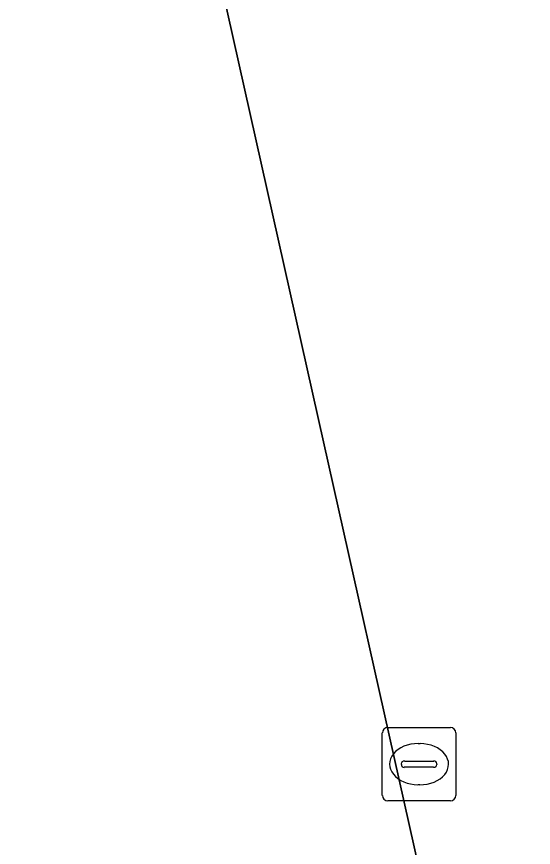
# Model space of a CAD drawing. Extents: x 160030 to 160839, y 385325 to 386450.
# Drawn here: x 160766.28 to 160773.31, y 385418.7 to 385430.01 of the extents above; entities that cross this region are included whole.
import ezdxf

# ---------------------------------------------------------------- set-up
doc = ezdxf.new("R2010")
doc.units = 0
for name, color, linetype in [('IMGEO_Kolk', 7, 'Continuous'), ('IMGEO_Parkeervlak_open', 7, 'Continuous'), ('IMGEO_Rijbaan_lokaal_open', 7, 'Continuous')]:
    doc.layers.add(name, color=color, linetype=linetype)

msp = doc.modelspace()

# ---------------------------------------------------------------- linework, layer by layer
at = {"layer": 'IMGEO_Kolk'}
for p, q in [((160771.333, 385420.331), (160772.185, 385420.331)), ((160771.258, 385419.405), (160771.258, 385420.257)), ((160772.259, 385420.257), (160772.259, 385419.405)), ((160771.746, 385420.111), (160771.771, 385420.111)), ((160771.517, 385419.825), (160771.517, 385419.837)), ((160771.56, 385419.874), (160771.958, 385419.874)), ((160772.001, 385419.837), (160772.001, 385419.825)), ((160771.955, 385419.788), (160771.557, 385419.788)), ((160771.769, 385419.551), (160771.744, 385419.551)), ((160772.185, 385419.331), (160771.333, 385419.331))]:
    msp.add_line(p, q, dxfattribs=at)
for points in [[(160771.333, 385420.331), (160772.185, 385420.331)], [(160771.258, 385419.405), (160771.258, 385420.257)], [(160772.259, 385420.257), (160772.259, 385419.405)], [(160772.185, 385419.331), (160771.333, 385419.331)]]:
    msp.add_lwpolyline(points, dxfattribs=at)
for centre, radius, start, end in [((160771.335, 385420.255), 0.0765, 91.552, 178.448), ((160771.335, 385420.255), 0.0765, 91.552, 178.448), ((160772.183, 385420.255), 0.0765, 1.552, 88.448), ((160772.183, 385420.255), 0.0765, 1.552, 88.448), ((160771.557, 385419.834), 0.0403, 85.8775, 175.7526), ((160771.554, 385419.824), 0.0366, 178.938, 274.7102), ((160771.958, 385419.831), 0.043, 264.8664, 352.4533), ((160771.962, 385419.836), 0.0386, 1.7309, 96.639), ((160771.335, 385419.407), 0.0765, 181.552, 268.448), ((160771.335, 385419.407), 0.0765, 181.552, 268.448), ((160772.183, 385419.407), 0.0765, 271.552, 358.448), ((160772.183, 385419.407), 0.0765, 271.552, 358.448)]:
    msp.add_arc(centre, radius, start, end, dxfattribs=at)
for centre, major_axis, ratio, start_param, end_param in [((160771.745, 385419.831), (-0.387, 0.002), 0.722429, 4.712389, 7.853982), ((160771.77, 385419.831), (-0.39, 0.002), 0.717154, 1.570796, 4.712389)]:
    msp.add_ellipse(centre, major_axis=major_axis, ratio=ratio, start_param=start_param, end_param=end_param, dxfattribs=at)
at = {"layer": 'IMGEO_Parkeervlak_open'}
for points in [[(160770.389, 385424.525), (160768.373, 385433.541), (160767.136, 385439.072), (160766.361, 385438.9), (160765.378, 385438.69), (160763.227, 385438.233), (160758.595, 385437.182)], [(160775.9, 385399.882), (160774.858, 385404.541), (160772.992, 385412.884), (160770.389, 385424.525)]]:
    msp.add_lwpolyline(points, dxfattribs=at)
at = {"layer": 'IMGEO_Rijbaan_lokaal_open'}
msp.add_lwpolyline([(160766.361, 385438.9), (160767.136, 385439.072), (160768.373, 385433.541), (160770.389, 385424.525), (160772.992, 385412.884), (160774.858, 385404.541), (160775.9, 385399.882)], dxfattribs=at)

doc.saveas('drawing.dxf')
